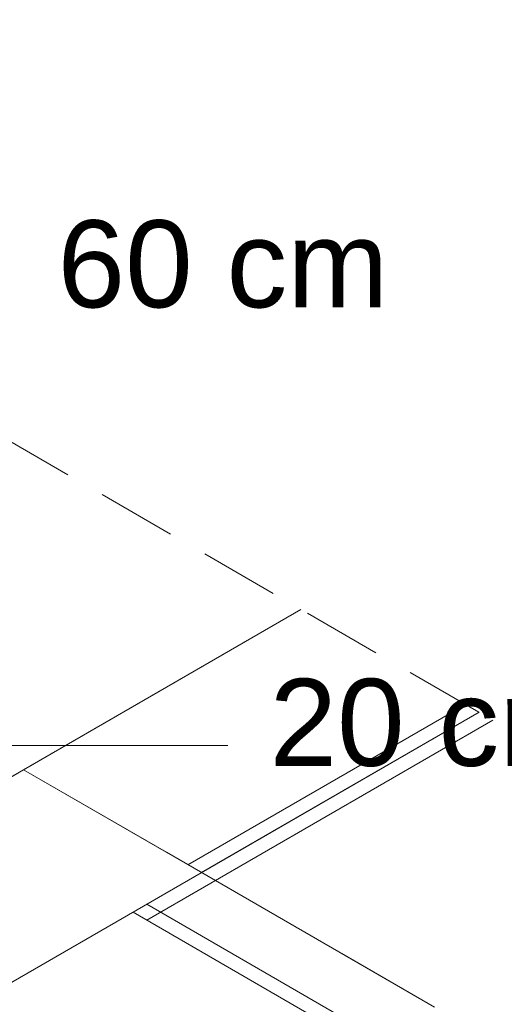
# Model space of a CAD drawing. Header units: millimetres. Extents: x 2 to 902, y -447 to 199.
# Tile 376 of 656: x 81.3 to 82.53, y 93.74 to 96.23. Entities that reach past the tile are written whole.
import ezdxf

# ---------------------------------------------------------------- set-up
doc = ezdxf.new("R2010")
doc.units = ezdxf.units.MM
doc.header["$MEASUREMENT"] = 0
doc.linetypes.add('JIS_02_2.0', pattern=[0.3, 0.2, -0.1])
doc.linetypes.add('NULL', pattern=[0])
for name, color, linetype, lineweight in [('Cotas', 1, 'Continuous', 0), ('DI-Área do detalhe', 7, 'JIS_02_2.0', 9), ('IFC-Laje-Contorno', 134, 'Continuous', 5), ('IFC-Parede padrão-Contorno', 44, 'Continuous', 5), ('IFC-Parede-Contorno', 42, 'Continuous', 5), ('IFC-Pilar-Contorno', 83, 'Continuous', 5), ('IFC-Viga-Contorno', 66, 'Continuous', 5), ('Textos', 7, 'Continuous', 9)]:
    doc.layers.add(name, color=color, linetype=linetype, lineweight=lineweight)
doc.styles.add('Arial', font='arial.ttf')

msp = doc.modelspace()

# ---------------------------------------------------------------- linework, layer by layer
at = {"layer": 'Cotas'}
msp.add_lwpolyline([(80.0156, 93.9537), (80.7797, 94.3949), (81.8291, 94.3949)], dxfattribs=at)
at = {"layer": 'DI-Área do detalhe', "color": 7}
msp.add_lwpolyline([(63.9615, 87.2967), (79.4324, 96.2288), (87.8119, 91.391), (72.3409, 82.4588), (63.9615, 87.2967)], dxfattribs=at)
at = {"layer": 'IFC-Laje-Contorno', "color": 7, "lineweight": 5}
msp.add_line((81.7625, 94.0732), (82.4643, 94.4784), dxfattribs=at)
at = {"layer": 'IFC-Parede padrão-Contorno', "color": 7, "lineweight": 5}
for p, q in [((75.4091, 90.4051), (82.4643, 94.4784)), ((81.6239, 93.9532), (82.4989, 94.4584)), ((82.9533, 93.2257), (81.6239, 93.9932)), ((86.8071, 90.9607), (81.5893, 93.9732))]:
    msp.add_line(p, q, dxfattribs=at)
at = {"layer": 'IFC-Parede-Contorno', "color": 7, "lineweight": 5}
msp.add_line((66.543, 85.8062), (82.014, 94.7384), dxfattribs=at)
at = {"layer": 'IFC-Pilar-Contorno', "color": 7, "lineweight": 5}
for p, q in [((81.1561, 94.2431), (81.3122, 94.3332)), ((81.99, 93.9419), (81.3122, 94.3332)), ((81.5464, 94.198), (81.3122, 94.3332)), ((81.6737, 94.1245), (81.5464, 94.198)), ((82.3515, 93.7332), (81.6737, 94.1245)), ((82.1173, 93.8684), (81.99, 93.9419)), ((82.3515, 93.7332), (82.1173, 93.8684))]:
    msp.add_line(p, q, dxfattribs=at)
at = {"layer": 'IFC-Viga-Contorno', "lineweight": 5}
for p, q in [((81.3123, 94.3332), (82.0141, 94.7383)), ((81.728, 94.0932), (82.4298, 94.4983))]:
    msp.add_line(p, q, dxfattribs=at)

# ---------------------------------------------------------------- texts
at = {"layer": 'Textos', "linetype": 'NULL', "char_height": 0.22, "width": 1.673811, "attachment_point": 7, "line_spacing_factor": 0.6, "style": 'Arial'}
for s, insert in [('60 cm', (81.3984, 95.4987)), ('20 cm', (81.9344, 94.3399))]:
    msp.add_mtext(s, dxfattribs=dict(at, insert=insert))

doc.saveas('drawing.dxf')
